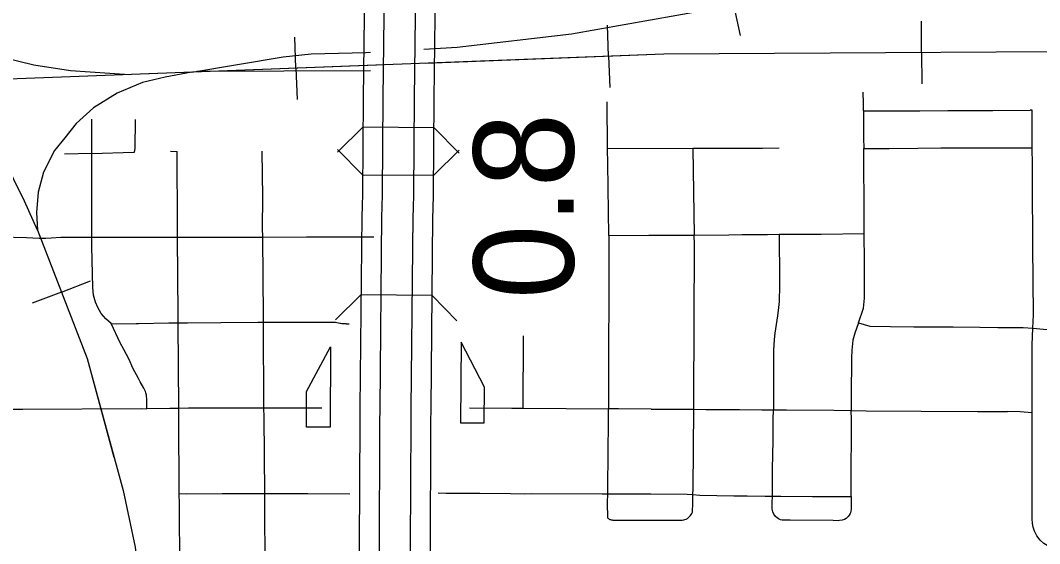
# Model space of a CAD drawing. Extents: x -19 to 366, y -4 to 359.
# Drawn here: x 155.444 to 156.258, y 192.207 to 192.625 of the extents above; entities that cross this region are included whole.
import ezdxf

# ---------------------------------------------------------------- set-up
doc = ezdxf.new("R2010")
doc.units = 0
for name, color, linetype in [('R_Exist Surface Annot', 7, 'Continuous'), ('R_Striping', 7, 'Continuous'), ('R_Water', 7, 'Continuous'), ('R_Water Annot', 7, 'Continuous'), ('R_Xsect Slope', 7, 'Continuous'), ('Sheet Fence', 7, 'Continuous'), ('T_Vehicle Path Lt Minor', 7, 'Continuous')]:
    doc.layers.add(name, color=color, linetype=linetype)

msp = doc.modelspace()

# ---------------------------------------------------------------- linework, layer by layer
at = {"layer": 'R_Exist Surface Annot'}
for p, q in [((155.71526, 192.31558), (155.71526, 192.31549)), ((155.75598, 192.31519), (155.75598, 192.31523))]:
    msp.add_line(p, q, dxfattribs=at)
for points in [[(155.71876, 192.68007), (155.71876, 192.67778), (155.71864, 192.62811), (155.71784, 192.56295), (155.71734, 192.48717), (155.71701, 192.47623), (155.71672, 192.46904), (155.71526, 192.31558)], [(155.73136, 192.31543), (155.73282, 192.46865), (155.73309, 192.47566), (155.73344, 192.48687), (155.73394, 192.5628), (155.73474, 192.62799), (155.73486, 192.67776), (155.73486, 192.68006)], [(155.75948, 192.68004), (155.75948, 192.67772), (155.75936, 192.62781), (155.75856, 192.56257), (155.75806, 192.48641), (155.7577, 192.4748), (155.75744, 192.46805), (155.75598, 192.31519)], [(155.77208, 192.31504), (155.77353, 192.46765), (155.77379, 192.47424), (155.77416, 192.48611), (155.77466, 192.56242), (155.77545, 192.62769), (155.77558, 192.67769), (155.77558, 192.68003)], [(155.71526, 192.31549), (155.71519, 192.30331), (155.7152, 192.30304), (155.71503, 192.256), (155.71494, 192.2439), (155.71475, 192.21698), (155.71461, 192.14273), (155.71367, 192.10534), (155.71309, 192.04321)], [(155.72919, 192.04306), (155.72977, 192.10506), (155.73071, 192.14251), (155.73085, 192.21691), (155.73104, 192.24379), (155.73113, 192.25591), (155.73129, 192.30325), (155.73129, 192.3035), (155.73136, 192.31539)], [(155.75598, 192.31523), (155.75591, 192.30379), (155.75592, 192.30357), (155.75575, 192.25578), (155.75566, 192.24361), (155.75547, 192.2168), (155.75533, 192.14218), (155.75439, 192.10464), (155.75381, 192.04283)], [(155.76991, 192.04268), (155.77048, 192.10436), (155.77143, 192.14196), (155.77157, 192.21673), (155.77176, 192.2435), (155.77185, 192.25569), (155.77202, 192.30378), (155.77201, 192.30398), (155.77208, 192.31513)]]:
    msp.add_lwpolyline(points, dxfattribs=at)
at = {"layer": 'R_Striping'}
for points in [[(156.11743, 192.55263), (156.11739, 192.55884), (156.11736, 192.56774)], [(155.9131, 192.5223), (155.91268, 192.55994)], [(156.11743, 192.55263), (156.14204, 192.55268), (156.16247, 192.5528), (156.1848, 192.55289), (156.19702, 192.55295), (156.22089, 192.5531), (156.25066, 192.55326)], [(156.11743, 192.55263), (156.11748, 192.54548), (156.11764, 192.5313), (156.11769, 192.52265)], [(156.25224, 192.52332), (156.25215, 192.52964), (156.2521, 192.55327), (156.25066, 192.55326)], [(155.5012, 192.51872), (155.50112, 192.54601)], [(155.5353, 192.51963), (155.53569, 192.52266), (155.53613, 192.54591)], [(155.5012, 192.51872), (155.47943, 192.51813)], [(155.5012, 192.51872), (155.53443, 192.51962), (155.5353, 192.51963)], [(155.50128, 192.4519), (155.50122, 192.51593), (155.5012, 192.51872)], [(155.56389, 192.52045), (155.56944, 192.52021)], [(155.56971, 192.45188), (155.56965, 192.46001), (155.56944, 192.52021)], [(155.63763, 192.45198), (155.63756, 192.45905), (155.63779, 192.48378), (155.63728, 192.52055)], [(155.98108, 192.52262), (155.9131, 192.5223)], [(155.9141, 192.45326), (155.91323, 192.51068), (155.9131, 192.5223)], [(156.05004, 192.52307), (156.03678, 192.52278), (156.02265, 192.52269), (156.00801, 192.52275), (155.98108, 192.52262)], [(155.98108, 192.52262), (155.98227, 192.45351)], [(156.11769, 192.52265), (156.13791, 192.52279), (156.16102, 192.52296), (156.17918, 192.52314), (156.20902, 192.52328), (156.22209, 192.52329), (156.25224, 192.52332)], [(156.11799, 192.45469), (156.11803, 192.47707), (156.11775, 192.51179), (156.11769, 192.52265)], [(156.25251, 192.4953), (156.25243, 192.50985), (156.25224, 192.52332)], [(156.25283, 192.3792), (156.25325, 192.38985), (156.25284, 192.44473), (156.25251, 192.4953)], [(155.9141, 192.45326), (155.9142, 192.4451), (155.9139, 192.32203), (155.91383, 192.31494)], [(155.9141, 192.45326), (155.94604, 192.45335)], [(155.94604, 192.45335), (155.97524, 192.45344), (155.98227, 192.45351)], [(155.98196, 192.31446), (155.98203, 192.32157), (155.9824, 192.44623), (155.98227, 192.45351)], [(155.98227, 192.45351), (156.01007, 192.4538), (156.0207, 192.45398), (156.04085, 192.4541), (156.05023, 192.45416)], [(156.05023, 192.45416), (156.05027, 192.44172), (156.05032, 192.43028), (156.05038, 192.41339), (156.0501, 192.40058), (156.04958, 192.39575), (156.04872, 192.389), (156.04678, 192.37523), (156.04613, 192.37018), (156.04571, 192.3613), (156.04565, 192.35291), (156.04566, 192.34325), (156.04563, 192.33464), (156.04561, 192.32187), (156.04551, 192.31401)], [(156.05023, 192.45416), (156.06067, 192.45422), (156.0838, 192.45441), (156.11799, 192.45469)], [(156.11349, 192.38347), (156.11764, 192.39519), (156.11832, 192.40321), (156.11834, 192.43821), (156.11798, 192.44885), (156.11799, 192.45469)], [(155.4385, 192.45184), (155.43878, 192.45184), (155.44905, 192.45163), (155.45403, 192.45123), (155.45908, 192.45114), (155.46438, 192.45115), (155.46857, 192.45125), (155.47637, 192.45182), (155.49048, 192.45193), (155.50128, 192.4519)], [(155.51661, 192.38284), (155.51226, 192.38665), (155.50872, 192.391), (155.50604, 192.39563), (155.50411, 192.40012), (155.50241, 192.40565), (155.50196, 192.4118), (155.5013, 192.44437), (155.50128, 192.4519)], [(155.50128, 192.4519), (155.50818, 192.45188), (155.53551, 192.45181)], [(155.53551, 192.45181), (155.53646, 192.45181), (155.56374, 192.45187), (155.56971, 192.45188)], [(155.56971, 192.45188), (155.60362, 192.45193)], [(155.57009, 192.38351), (155.57005, 192.38977), (155.56971, 192.45188)], [(155.60362, 192.45193), (155.63114, 192.45196), (155.63763, 192.45198)], [(155.63763, 192.45198), (155.67251, 192.45206)], [(155.63824, 192.38391), (155.6382, 192.38866), (155.63763, 192.45198)], [(155.67251, 192.45206), (155.69323, 192.45211), (155.70616, 192.45208)], [(155.70616, 192.45208), (155.71649, 192.45206), (155.72637, 192.4521)], [(155.51661, 192.38284), (155.52083, 192.38279), (155.53669, 192.38303)], [(155.54517, 192.31492), (155.5452, 192.31783), (155.54515, 192.32198), (155.54477, 192.32582), (155.54438, 192.32766), (155.54402, 192.32876), (155.54273, 192.33146), (155.53991, 192.33635), (155.53843, 192.3391), (155.53392, 192.34737), (155.53088, 192.35412), (155.52675, 192.36212), (155.52389, 192.36762), (155.51661, 192.38284)], [(155.53669, 192.38303), (155.53851, 192.38306), (155.5628, 192.38352), (155.57009, 192.38351)], [(155.57009, 192.38351), (155.57758, 192.38351), (155.60417, 192.38369)], [(155.57062, 192.31521), (155.57009, 192.38351)], [(155.60417, 192.38369), (155.63377, 192.3839), (155.63824, 192.38391)], [(155.63824, 192.38391), (155.67218, 192.38399)], [(155.63866, 192.31539), (155.63824, 192.38391)], [(155.67218, 192.38399), (155.69565, 192.38405), (155.69584, 192.38401), (155.69936, 192.38333), (155.69974, 192.38327), (155.70086, 192.38308), (155.70124, 192.38303), (155.70162, 192.38298), (155.70236, 192.38292), (155.70255, 192.38291), (155.70407, 192.38283), (155.70426, 192.38282), (155.70559, 192.38269), (155.70578, 192.38267), (155.70682, 192.38257)], [(156.11349, 192.38347), (156.11052, 192.37516), (156.10904, 192.36979), (156.10806, 192.36163), (156.10791, 192.35534), (156.10786, 192.34763), (156.10773, 192.33292), (156.10763, 192.32126), (156.10777, 192.3135)], [(156.11349, 192.38347), (156.12252, 192.38075), (156.13918, 192.38053), (156.15766, 192.38041), (156.18904, 192.3802), (156.21055, 192.38002), (156.22474, 192.3799), (156.2323, 192.37983)], [(155.84572, 192.31539), (155.84587, 192.37301)], [(156.2323, 192.37983), (156.23789, 192.37978), (156.24502, 192.37982), (156.25283, 192.3792)], [(156.25227, 192.3117), (156.25226, 192.3389), (156.25235, 192.36604), (156.25283, 192.3792)], [(156.25283, 192.3792), (156.26138, 192.37852), (156.2737, 192.3782), (156.27996, 192.37797)], [(155.4374, 192.31453), (155.44613, 192.31458), (155.54055, 192.31498), (155.54517, 192.31492)], [(155.57062, 192.31521), (155.56352, 192.31508), (155.54517, 192.31492)], [(155.60427, 192.31537), (155.57843, 192.31536), (155.57062, 192.31521)], [(155.57102, 192.24712), (155.57066, 192.3083), (155.57062, 192.31521)], [(155.63866, 192.31539), (155.63179, 192.31537), (155.60427, 192.31537)], [(155.67304, 192.31547), (155.66719, 192.31548), (155.63866, 192.31539)], [(155.63925, 192.24723), (155.6387, 192.30852), (155.63866, 192.31539)], [(155.68475, 192.31547), (155.67304, 192.31547)], [(155.80291, 192.31563), (155.83658, 192.31545), (155.84572, 192.31539)], [(155.84572, 192.31539), (155.87991, 192.31516)], [(155.87991, 192.31516), (155.91383, 192.31494)], [(155.91321, 192.24692), (155.91329, 192.24897), (155.91331, 192.25223), (155.91375, 192.30554), (155.91383, 192.31494)], [(155.94803, 192.3147), (155.9219, 192.31488), (155.91383, 192.31494)], [(155.94803, 192.3147), (155.98196, 192.31446)], [(155.98131, 192.24639), (155.98137, 192.25101), (155.98196, 192.31446)], [(155.98196, 192.31446), (155.99145, 192.3144), (156.01325, 192.31426)], [(156.01325, 192.31426), (156.01424, 192.31425), (156.01858, 192.31421), (156.03642, 192.31402), (156.04551, 192.31401)], [(156.04473, 192.24509), (156.04477, 192.24916), (156.0448, 192.25291), (156.04494, 192.26663), (156.04525, 192.28952), (156.04541, 192.30625), (156.04551, 192.31401)], [(156.04551, 192.31401), (156.05596, 192.314), (156.09393, 192.31374), (156.10777, 192.3135)], [(156.10764, 192.24476), (156.1077, 192.25159), (156.1077, 192.25479), (156.10771, 192.26236), (156.10776, 192.27428), (156.10782, 192.28547), (156.10783, 192.29246), (156.10787, 192.30621), (156.10777, 192.3135)], [(156.10777, 192.3135), (156.11971, 192.31329), (156.16365, 192.31301), (156.20859, 192.31276), (156.23263, 192.31259)], [(156.25227, 192.3117), (156.24267, 192.31252), (156.23263, 192.31259)], [(156.31818, 192.16113), (156.31761, 192.16207), (156.31431, 192.16688), (156.30947, 192.17277), (156.30016, 192.18244), (156.29508, 192.18685), (156.29168, 192.18951), (156.28511, 192.19399), (156.27678, 192.19858), (156.26907, 192.20277), (156.26159, 192.20736), (156.25865, 192.21007), (156.25599, 192.2135), (156.25413, 192.21709), (156.25305, 192.22048), (156.25245, 192.22337), (156.25215, 192.22708), (156.25214, 192.23281), (156.25213, 192.24256), (156.25214, 192.25911), (156.25215, 192.26011), (156.25221, 192.27571), (156.25227, 192.30202), (156.25227, 192.3117)], [(155.57157, 192.17889), (155.57154, 192.18714), (155.57108, 192.23873), (155.57102, 192.24712)], [(155.57102, 192.24712), (155.57656, 192.24711), (155.60522, 192.24712)], [(155.60522, 192.24712), (155.63362, 192.24713), (155.63925, 192.24723)], [(155.63925, 192.24723), (155.64604, 192.24734), (155.67366, 192.24723)], [(155.6397, 192.1792), (155.63966, 192.18616), (155.6393, 192.24077), (155.63925, 192.24723)], [(155.67366, 192.24723), (155.70737, 192.24709)], [(155.77766, 192.24781), (155.78413, 192.24761), (155.811, 192.2474)], [(155.811, 192.2474), (155.83554, 192.24721), (155.84649, 192.24697)], [(155.84649, 192.24697), (155.85217, 192.24714), (155.90871, 192.24693), (155.91321, 192.24692)], [(155.91336, 192.22747), (155.91317, 192.24009), (155.91321, 192.24692)], [(155.91321, 192.24692), (155.94755, 192.24687)], [(155.91336, 192.22747), (155.91385, 192.22718), (155.91401, 192.22708), (155.9145, 192.22678), (155.91483, 192.22661), (155.91517, 192.22647), (155.91553, 192.22636), (155.91591, 192.22628), (155.91646, 192.22617), (155.91665, 192.22614), (155.91722, 192.22604), (155.91741, 192.226), (155.97264, 192.22599), (155.97398, 192.22616), (155.9749, 192.22642), (155.97577, 192.22671), (155.97686, 192.22731), (155.97807, 192.22824), (155.97942, 192.22965), (155.98044, 192.23126), (155.98086, 192.23235), (155.98098, 192.23313), (155.98123, 192.23891), (155.98131, 192.24639)], [(155.94755, 192.24687), (155.97673, 192.24682), (155.98131, 192.24639)], [(155.98131, 192.24639), (155.9868, 192.24587), (156.01398, 192.24536)], [(156.01398, 192.24536), (156.0163, 192.24546), (156.02464, 192.24534), (156.03888, 192.24503), (156.04473, 192.24509)], [(156.10764, 192.24476), (156.10756, 192.23477), (156.10733, 192.23304), (156.10708, 192.23181), (156.10677, 192.23124), (156.1061, 192.23001), (156.10537, 192.22894), (156.10466, 192.22824), (156.10364, 192.22736), (156.10231, 192.22658), (156.10056, 192.2259), (156.09846, 192.22558), (156.09732, 192.2255), (156.09315, 192.2256), (156.05885, 192.22596), (156.05366, 192.22601), (156.05243, 192.22605), (156.05112, 192.22625), (156.04968, 192.227), (156.04856, 192.2278), (156.04735, 192.2289), (156.04584, 192.23083), (156.04503, 192.23259), (156.04469, 192.23468), (156.04468, 192.2398), (156.04473, 192.24509)], [(156.04473, 192.24509), (156.05136, 192.24515), (156.07676, 192.24489), (156.08874, 192.24496), (156.10764, 192.24476)]]:
    msp.add_lwpolyline(points, dxfattribs=at)
at = {"layer": 'R_Water'}
for p, q in [((155.71769, 192.53959), (155.69747, 192.51964)), ((155.7745, 192.53922), (155.71769, 192.53959)), ((155.7745, 192.53922), (155.79446, 192.519)), ((155.71744, 192.50177), (155.69748, 192.52199)), ((155.77426, 192.5014), (155.79447, 192.52135)), ((155.71744, 192.50177), (155.77426, 192.5014)), ((155.71612, 192.40579), (155.69584, 192.38589)), ((155.77294, 192.40525), (155.71612, 192.40579)), ((155.77294, 192.40525), (155.79283, 192.38497))]:
    msp.add_line(p, q, dxfattribs=at)
at = {"layer": 'R_Water Annot'}
for p, q in [((156.01371, 192.63736), (156.01912, 192.61296)), ((156.16394, 192.59926), (156.16378, 192.62426)), ((155.91397, 192.59626), (155.91302, 192.62125)), ((155.66416, 192.58669), (155.6632, 192.61168)), ((155.91397, 192.59626), (155.91493, 192.57128)), ((156.16394, 192.59926), (156.1641, 192.57426)), ((155.66416, 192.58669), (155.66511, 192.56171)), ((155.47691, 192.40805), (155.50024, 192.41702)), ((155.47691, 192.40805), (155.45357, 192.39908))]:
    msp.add_line(p, q, dxfattribs=at)
for points in [[(157.50405, 193.18879), (157.32155, 193.10489), (157.30252, 193.09502), (157.2694, 193.07104), (157.22923, 193.04073), (157.13058, 192.97304), (156.9974, 192.88843), (156.77684, 192.75095), (156.68101, 192.6882), (156.64225, 192.66493), (156.60349, 192.64519), (156.56333, 192.62827), (156.52105, 192.61628), (156.47947, 192.60712), (156.44494, 192.60359), (156.40055, 192.60077), (155.95802, 192.59795), (155.49788, 192.58032), (155.34285, 192.57468), (155.28154, 192.57116), (155.24561, 192.56622), (155.20051, 192.55635)], [(157.50405, 193.18879), (157.32155, 193.10489), (157.30252, 193.09502), (157.2694, 193.07104), (157.22923, 193.04073), (157.13058, 192.97304), (156.9974, 192.88843), (156.77684, 192.75095), (156.68101, 192.6882), (156.64225, 192.66493), (156.60349, 192.64519), (156.56333, 192.62827), (156.52105, 192.61628), (156.47947, 192.60712), (156.44494, 192.60359), (156.40055, 192.60077), (155.95802, 192.59795), (155.76737, 192.59065)], [(155.53116, 192.5816), (155.48414, 192.58472), (155.45488, 192.58908), (155.43092, 192.59499), (155.41256, 192.60527), (155.39669, 192.61928), (155.38517, 192.63392), (155.3721, 192.6554), (155.35932, 192.68647)], [(155.76643, 192.60203), (155.79305, 192.60354), (155.88431, 192.61418), (156.01043, 192.63664), (156.05975, 192.64757), (156.20802, 192.67269), (156.22574, 192.67417), (156.25646, 192.67446), (156.28895, 192.67476)], [(155.76643, 192.60203), (155.79305, 192.60354), (155.88431, 192.61418), (156.01043, 192.63664), (156.05975, 192.64757), (156.20802, 192.67269), (156.22574, 192.67417), (156.25646, 192.67446), (156.28895, 192.67476)], [(155.58104, 192.58351), (155.65393, 192.59586), (155.67638, 192.59822), (155.72009, 192.5994), (155.72374, 192.59961)], [(155.72846, 192.58916), (155.49788, 192.58032), (155.34285, 192.57468), (155.28154, 192.57116), (155.24561, 192.56622), (155.20051, 192.55635), (155.17373, 192.5493), (155.14836, 192.53943), (155.11736, 192.52533), (155.08494, 192.50559), (154.99898, 192.44002), (154.92287, 192.37938), (154.89468, 192.354), (154.87143, 192.32439), (154.84395, 192.28491), (154.78687, 192.18549), (154.71077, 192.03884), (154.58745, 191.80476), (154.55504, 191.75682), (154.54391, 191.74569)], [(155.58104, 192.58351), (155.55984, 192.57973), (155.54156, 192.5754), (155.52137, 192.56674), (155.50261, 192.55519), (155.48867, 192.54268), (155.47953, 192.53113), (155.47136, 192.52103), (155.4627, 192.50371), (155.45837, 192.48783), (155.45693, 192.47147), (155.45789, 192.45752), (155.49732, 192.35493), (155.52618, 192.24956), (155.53579, 192.20433), (155.53964, 192.16728), (155.5406, 192.09299), (155.53964, 191.91866), (155.54012, 191.80511)], [(155.58104, 192.58351), (155.55984, 192.57973), (155.54156, 192.5754), (155.52137, 192.56674), (155.50261, 192.55519), (155.48867, 192.54268), (155.47953, 192.53113), (155.47136, 192.52103), (155.4627, 192.50371), (155.45837, 192.48783), (155.45693, 192.47147), (155.45789, 192.45752), (155.49732, 192.35493), (155.51885, 192.27632)], [(155.72369, 192.5848), (155.58518, 192.58421)], [(155.45789, 192.45752), (155.44731, 192.48061), (155.43, 192.51574), (155.41605, 192.53354), (155.40066, 192.54653), (155.38095, 192.55856), (155.3646, 192.56529), (155.34777, 192.56914), (155.3295, 192.57392)]]:
    msp.add_lwpolyline(points, dxfattribs=at)
at = {"layer": 'R_Xsect Slope'}
for p, q in [((155.67274, 192.32865), (155.69191, 192.36432)), ((155.69191, 192.36432), (155.69149, 192.30011)), ((155.79617, 192.368), (155.79568, 192.30379)), ((155.81483, 192.33206), (155.79617, 192.368)), ((155.81461, 192.30365), (155.81483, 192.33206)), ((155.67255, 192.30024), (155.67274, 192.32865)), ((155.69149, 192.30011), (155.67255, 192.30024)), ((155.79568, 192.30379), (155.81461, 192.30365))]:
    msp.add_line(p, q, dxfattribs=at)
at = {"layer": 'Sheet Fence'}
for points in [[(156.50946, 189.3937), (156.44759, 191.65634), (156.2114, 200.27623), (155.97446, 208.89626), (155.73678, 217.51643), (155.49836, 226.13674), (155.2592, 234.75719), (155.01929, 243.37778), (154.77865, 251.9985), (154.53727, 260.61937), (154.29515, 269.24038), (154.0523, 277.86152), (153.80871, 286.48281), (153.56438, 295.10424), (153.31933, 303.72581), (153.07354, 312.34752), (152.82702, 320.96938), (152.57978, 329.59137), (152.3318, 338.21351), (152.0831, 346.83579)], [(0, 189.51617), (7.11214, 189.52059), (14.22427, 189.53386), (21.33637, 189.55597), (28.44845, 189.58693), (35.56048, 189.62672), (42.67245, 189.67537), (49.78436, 189.73285), (56.89619, 189.79918), (64.00793, 189.87436), (71.11958, 189.95838), (78.23111, 190.05124), (85.34253, 190.15294), (92.45381, 190.26349), (99.56495, 190.38288), (106.67593, 190.51112), (113.78675, 190.6482), (120.89739, 190.79412), (128.00785, 190.94888), (135.11811, 191.11248), (142.22816, 191.28493), (149.33799, 191.46621), (156.44759, 191.65634), (163.55694, 191.85531), (170.66605, 192.06312), (177.77489, 192.27977), (184.88345, 192.50526), (191.99173, 192.73959), (199.09971, 192.98276), (206.20739, 193.23477), (213.31474, 193.49561), (220.42177, 193.7653), (227.52845, 194.04382), (234.63479, 194.33118), (241.74076, 194.62738), (248.84635, 194.93241), (255.95157, 195.24628), (263.05638, 195.56898), (270.16079, 195.90052), (277.26478, 196.24089), (284.36834, 196.5901), (291.47147, 196.94814), (298.57414, 197.31501), (305.67635, 197.69072), (312.77809, 198.07525), (319.87934, 198.46862), (326.9801, 198.87082), (334.08035, 199.28185), (341.18009, 199.7017)]]:
    msp.add_spline(points, degree=3, dxfattribs=at)

# ---------------------------------------------------------------- texts
at = {"layer": 'T_Vehicle Path Lt Minor'}
msp.add_text('0.8', height=0.08, rotation=90.02757, dxfattribs=at).set_placement((155.88605, 192.40243))

doc.saveas('drawing.dxf')
